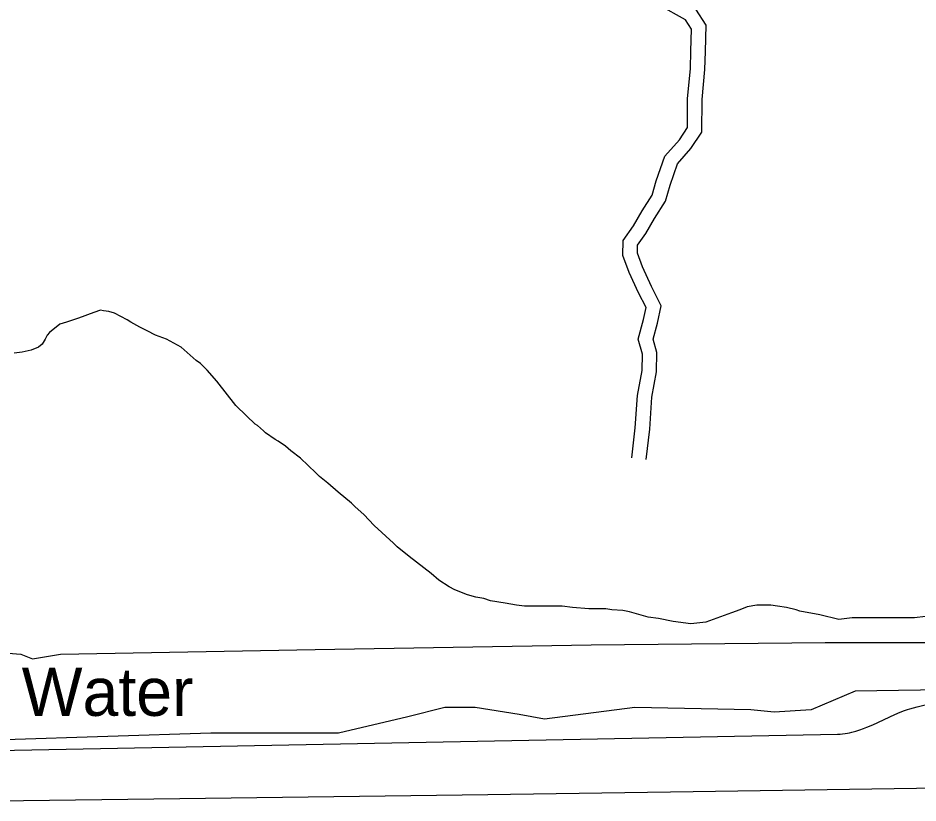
# Model space of a CAD drawing. Extents: x 3715084 to 3753216, y 488173 to 513963.
# Drawn here: x 3746965 to 3748833, y 495507 to 497137 of the extents above; entities that cross this region are included whole.
import ezdxf

# ---------------------------------------------------------------- set-up
doc = ezdxf.new("R2010")
doc.units = 0
for name, color, linetype in [('V-RIVR-IDEN', 7, 'Continuous'), ('V-ROAD-CNTR', 7, 'Continuous'), ('V-SITE-VEGE', 7, 'Continuous'), ('V-TOPO-SHOR', 7, 'Continuous')]:
    doc.layers.add(name, color=color, linetype=linetype)

msp = doc.modelspace()

# ---------------------------------------------------------------- linework, layer by layer
at = {"layer": 'V-ROAD-CNTR'}
for points in [[(3748238.8, 496223.8), (3748245.9, 496286.2), (3748250.6, 496353.3), (3748259.9, 496405.5), (3748260.7, 496439), (3748252.2, 496470.2), (3748263, 496510.8), (3748268.3, 496535.7), (3748252.7, 496566.6), (3748233.4, 496609), (3748220.2, 496643.8), (3748220.9, 496675.4), (3748242.2, 496705.9), (3748260, 496736.7), (3748281, 496769.1), (3748289.5, 496799.1), (3748307.4, 496850), (3748337.4, 496884.2), (3748354, 496909.4), (3748354.6, 496969.4), (3748360.5, 497032.1), (3748361.4, 497068.2), (3748362.6, 497113.6), (3748350.4, 497133.1), (3748295.6, 497163.9)], [(3748268.6, 496220.5), (3748275.8, 496283.5), (3748280.5, 496349.6), (3748289.9, 496402.5), (3748290.8, 496442.7), (3748283.2, 496470.3), (3748292.2, 496503.8), (3748299.9, 496539.8), (3748279.7, 496579.6), (3748261.1, 496620.6), (3748250.3, 496648.9), (3748250.7, 496665.6), (3748267.6, 496689.8), (3748285.6, 496721), (3748308.6, 496756.5), (3748318.1, 496790), (3748333.8, 496834.5), (3748361.3, 496866), (3748384, 496900.2), (3748384.6, 496967.8), (3748390.5, 497030.3), (3748391.4, 497067.4), (3748392.9, 497121.9), (3748371.7, 497155.5)]]:
    msp.add_lwpolyline(points, dxfattribs=at)
at = {"layer": 'V-SITE-VEGE'}
for p, q in [((3747136, 496530.5), (3747122.2, 496525.9)), ((3747142.2, 496528.9), (3747136, 496530.5)), ((3747152.9, 496527.4), (3747142.2, 496528.9)), ((3747165.2, 496524.3), (3747152.9, 496527.4)), ((3747090, 496513.6), (3747065.4, 496505.9)), ((3747122.2, 496525.9), (3747090, 496513.6)), ((3747191.3, 496510.5), (3747165.2, 496524.3)), ((3747199, 496505.9), (3747191.3, 496510.5)), ((3747051.6, 496501.3), (3747030.1, 496484.4)), ((3747065.4, 496505.9), (3747051.6, 496501.3)), ((3747217.4, 496495.2), (3747199, 496505.9)), ((3747232.8, 496487.5), (3747217.4, 496495.2)), ((3747020.9, 496470.6), (3747014.7, 496459.8)), ((3747025.5, 496478.3), (3747020.9, 496470.6)), ((3747030.1, 496484.4), (3747025.5, 496478.3)), ((3747249.7, 496478.3), (3747232.8, 496487.5)), ((3747272.7, 496470.6), (3747249.7, 496478.3)), ((3747303.4, 496453.7), (3747272.7, 496470.6)), ((3747007, 496453.7), (3746991.7, 496447.6)), ((3747014.7, 496459.8), (3747007, 496453.7)), ((3747334.1, 496426.1), (3747303.4, 496453.7)), ((3746973.2, 496443), (3746956.4, 496441.4)), ((3746991.7, 496447.6), (3746973.2, 496443)), ((3747343.3, 496419.9), (3747334.1, 496426.1)), ((3747357.2, 496406.1), (3747343.3, 496419.9)), ((3747377.1, 496383.1), (3747357.2, 496406.1)), ((3747417.1, 496332.4), (3747377.1, 496383.1)), ((3747438.6, 496310.9), (3747417.1, 496332.4)), ((3747457, 496294), (3747438.6, 496310.9)), ((3747461.6, 496290.9), (3747457, 496294)), ((3747473.9, 496280.2), (3747461.6, 496290.9)), ((3747478.5, 496275.6), (3747473.9, 496280.2)), ((3747498.4, 496261.7), (3747478.5, 496275.6)), ((3747504.6, 496258.7), (3747498.4, 496261.7)), ((3747519.9, 496247.9), (3747504.6, 496258.7)), ((3747530.7, 496238.7), (3747519.9, 496247.9)), ((3747550.7, 496223.4), (3747530.7, 496238.7)), ((3747582.9, 496192.6), (3747550.7, 496223.4)), ((3747590.6, 496185), (3747582.9, 496192.6)), ((3747607.5, 496171.1), (3747590.6, 496185)), ((3747629, 496152.7), (3747607.5, 496171.1)), ((3747656.6, 496129.7), (3747629, 496152.7)), ((3747664.3, 496122), (3747656.6, 496129.7)), ((3747682.7, 496106.6), (3747664.3, 496122)), ((3747704.2, 496083.6), (3747682.7, 496106.6)), ((3747744.1, 496046.7), (3747704.2, 496083.6)), ((3747751.8, 496039.1), (3747744.1, 496046.7)), ((3747776.4, 496019.1), (3747751.8, 496039.1)), ((3747822.5, 495983.8), (3747776.4, 496019.1)), ((3747837.8, 495970), (3747822.5, 495983.8)), ((3747859.3, 495956.1), (3747837.8, 495970)), ((3747871.6, 495950), (3747859.3, 495956.1)), ((3747897.7, 495939.3), (3747871.6, 495950)), ((3747914.6, 495934.6), (3747897.7, 495939.3)), ((3747931.5, 495931.6), (3747914.6, 495934.6)), ((3747945.3, 495927), (3747931.5, 495931.6)), ((3747976, 495922.4), (3747945.3, 495927)), ((3747999.1, 495917.8), (3747976, 495922.4)), ((3748016, 495916.2), (3747999.1, 495917.8)), ((3748094.3, 495916.2), (3748016, 495916.2)), ((3748115.8, 495913.1), (3748094.3, 495916.2)), ((3748149.6, 495910.1), (3748115.8, 495913.1)), ((3748184.9, 495910.1), (3748149.6, 495910.1)), ((3748197.2, 495908.5), (3748184.9, 495910.1)), ((3748478.2, 495914.7), (3748462.8, 495908.5)), ((3748498.2, 495917.7), (3748478.2, 495914.7)), ((3748527.3, 495917.7), (3748498.2, 495917.7)), ((3748541.2, 495916.2), (3748527.3, 495917.7)), ((3748559.6, 495913.1), (3748541.2, 495916.2)), ((3748579.5, 495908.5), (3748559.6, 495913.1)), ((3748220.2, 495907), (3748197.2, 495908.5)), ((3748234, 495903.9), (3748220.2, 495907)), ((3748272.4, 495893.2), (3748234, 495903.9)), ((3748293.9, 495890.1), (3748272.4, 495893.2)), ((3748445.9, 495902.4), (3748392.2, 495882.4)), ((3748462.8, 495908.5), (3748445.9, 495902.4)), ((3748587.2, 495905.5), (3748579.5, 495908.5)), ((3748628.7, 495897.8), (3748587.2, 495905.5)), ((3748668.6, 495888.6), (3748628.7, 495897.8)), ((3748696.3, 495891.6), (3748668.6, 495888.6)), ((3748825.3, 495891.6), (3748696.3, 495891.6)), ((3748848.3, 495894.7), (3748825.3, 495891.6)), ((3748324.6, 495884), (3748293.9, 495890.1)), ((3748361.5, 495879.4), (3748324.6, 495884)), ((3748392.2, 495882.4), (3748361.5, 495879.4)), ((3748815.9, 495703), (3748823.3, 495705.1)), ((3748823.3, 495705.1), (3748830.8, 495707)), ((3748830.8, 495707), (3748847.5, 495710.8)), ((3748739.2, 495669.9), (3748784.4, 495690.8)), ((3748784.4, 495690.8), (3748795.8, 495695.7)), ((3748795.8, 495695.7), (3748804.4, 495699)), ((3748804.4, 495699), (3748810.9, 495701.4)), ((3748810.9, 495701.4), (3748815.9, 495703)), ((3748726.3, 495664.4), (3748739.2, 495669.9)), ((3746875.2, 495615.5), (3748665.7, 495650.2)), ((3748665.7, 495650.2), (3748671.1, 495650.4)), ((3748671.1, 495650.4), (3748676.3, 495650.9)), ((3748676.3, 495650.9), (3748681.3, 495651.5)), ((3748681.3, 495651.5), (3748686.2, 495652.3)), ((3748686.2, 495652.3), (3748690.8, 495653.2)), ((3748690.8, 495653.2), (3748695.3, 495654.2)), ((3748695.3, 495654.2), (3748703.9, 495656.5)), ((3748703.9, 495656.5), (3748711.9, 495659)), ((3748711.9, 495659), (3748719.3, 495661.7)), ((3748719.3, 495661.7), (3748726.3, 495664.4)), ((3749468.1, 495546.5), (3748365.9, 495530.8)), ((3747939.6, 495524.6), (3747300.3, 495515.8)), ((3748365.9, 495530.8), (3747939.6, 495524.6)), ((3747300.3, 495515.8), (3746661, 495507.3))]:
    msp.add_line(p, q, dxfattribs=at)
at = {"layer": 'V-TOPO-SHOR'}
for points in [[(3746908.2, 495821), (3746970.8, 495816.2), (3746994.8, 495806.6), (3747052.5, 495816.2), (3747581.6, 495825.8), (3748154, 495835.4), (3748639.7, 495840.2), (3749269.8, 495840.2)], [(3749289.1, 495748.8), (3748702.3, 495739.2), (3748610.9, 495700.7), (3748533.9, 495695.9), (3748485.8, 495700.7), (3748245.3, 495705.5), (3748057.8, 495681.5), (3748004.9, 495691.1), (3747913.5, 495705.5), (3747850.9, 495705.5), (3747774, 495686.3), (3747629.7, 495652.6), (3747365.2, 495652.6), (3746937.1, 495638.2)]]:
    msp.add_lwpolyline(points, dxfattribs=at)

# ---------------------------------------------------------------- texts
at = {"layer": 'V-RIVR-IDEN'}
msp.add_text('Water', height=100, dxfattribs=at).set_placement((3746972.3, 495688.2))

doc.saveas('drawing.dxf')
